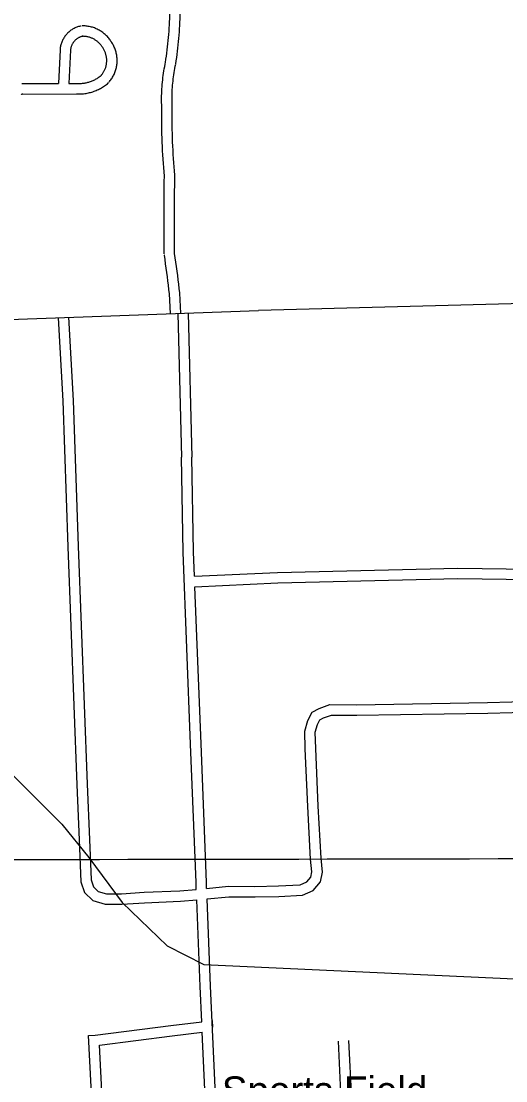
# Model space of a CAD drawing. Extents: x 3313447 to 3351316, y 703786 to 729172.
# Drawn here: x 3341885 to 3343281, y 720684 to 723738 of the extents above; entities that cross this region are included whole.
import ezdxf

# ---------------------------------------------------------------- set-up
doc = ezdxf.new("R2010")
doc.units = 0
for name, color, linetype in [('V-BLDG-IDEN', 7, 'Continuous'), ('V-GRID-MAJR', 7, 'Continuous'), ('V-ROAD-CNTR', 7, 'Continuous'), ('V-TOPO-SHOR', 7, 'Continuous')]:
    doc.layers.add(name, color=color, linetype=linetype)

msp = doc.modelspace()

# ---------------------------------------------------------------- linework, layer by layer
at = {"layer": 'V-GRID-MAJR'}
msp.add_spline([(3317583.083, 721289.311), (3322833.044, 721295.0380000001), (3328083.005, 721301.528), (3333332.965, 721308.783), (3338582.924, 721316.8), (3343832.882, 721325.582), (3349082.838, 721335.127), (3349082.839, 721335.127)], degree=3, dxfattribs=at)
at = {"layer": 'V-ROAD-CNTR'}
for points in [[(3342300.42836166, 723619.5727338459), (3342301.806358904, 723628.569715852), (3342303.0963563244, 723637.5126979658), (3342304.3093538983, 723646.466680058), (3342305.4423516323, 723655.4306621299), (3342306.49834952, 723664.4056441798), (3342307.476347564, 723673.3866262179), (3342308.3743457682, 723682.378608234), (3342309.195344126, 723691.3765902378), (3342309.936342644, 723700.3815722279), (3342310.6003413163, 723709.393554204), (3342311.1843401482, 723718.41053617), (3342311.6903391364, 723727.432518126), (3342312.11833828, 723736.4575000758), (3342312.466337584, 723745.48548202), (3342312.7353370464, 723754.518463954), (3342312.9263366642, 723763.551445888), (3342313.037336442, 723772.5864278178), (3342313.071336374, 723781.6224097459), (3342313.025336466, 723790.657391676), (3342312.899336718, 723799.7343735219), (3342312.8943367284, 723800.0043729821)], [(3342330.082302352, 723615.0307429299), (3342331.4802995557, 723624.1557246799), (3342332.8082969, 723633.3587062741), (3342334.055294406, 723642.5726878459), (3342335.222292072, 723651.7966693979), (3342336.3082899, 723661.0296509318), (3342337.3142878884, 723670.2726324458), (3342338.2382860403, 723679.5246139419), (3342339.0832843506, 723688.7825954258), (3342339.846282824, 723698.0495768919), (3342340.52828146, 723707.3215583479), (3342341.1302802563, 723716.6005397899), (3342341.650279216, 723725.882521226), (3342342.0902783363, 723735.1695026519), (3342342.4482776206, 723744.461484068), (3342342.725277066, 723753.754465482), (3342342.9222766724, 723763.049446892), (3342343.037276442, 723772.346428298), (3342343.071276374, 723781.6444097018), (3342343.02327647, 723790.9413911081), (3342342.8952767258, 723800.196372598), (3342342.890276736, 723800.5143719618)], [(3342057.632847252, 723724.4605240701), (3342055.2228520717, 723723.989525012), (3342052.567857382, 723723.3675262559), (3342049.935862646, 723722.6495276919), (3342047.32886786, 723721.832529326), (3342044.757873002, 723720.9225311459), (3342042.2188780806, 723719.9185331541), (3342039.71888308, 723718.819535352), (3342037.2638879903, 723717.633537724), (3342034.8538928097, 723716.356540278), (3342032.4908975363, 723714.992543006), (3342030.177902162, 723713.5405459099), (3342027.9219066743, 723712.0065489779), (3342025.721911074, 723710.389552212), (3342023.58391535, 723708.6925556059), (3342021.5119194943, 723706.92055915), (3342019.50392351, 723705.0715628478), (3342017.5659273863, 723703.1515666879), (3342015.697931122, 723701.158570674), (3342013.905934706, 723699.099574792), (3342012.1919381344, 723696.9785790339), (3342010.5549414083, 723694.7945834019), (3342008.9999445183, 723692.55058789), (3342007.5299474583, 723690.25559248), (3342006.142950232, 723687.9045971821), (3342004.8439528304, 723685.503601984), (3342003.63395525, 723683.0576068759), (3342002.51395749, 723680.567611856), (3342001.4879595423, 723678.04061691), (3342000.552961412, 723675.4746220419), (3341999.7149630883, 723672.878627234), (3341998.971964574, 723670.253632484), (3341998.3269658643, 723667.602637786), (3341997.7779669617, 723664.927643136), (3341997.3289678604, 723662.23564852), (3341996.97896856, 723659.5306539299), (3341996.739969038, 723656.939659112), (3341996.71896908, 723656.6546596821)], [(3342143.844674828, 723679.602613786), (3342142.324677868, 723681.9436091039), (3342140.5986813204, 723684.429604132), (3342138.794684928, 723686.8615992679), (3342136.9156886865, 723689.234594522), (3342134.964692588, 723691.5465898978), (3342132.94369663, 723693.796585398), (3342130.8497008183, 723695.984581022), (3342128.689705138, 723698.104576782), (3342126.4667095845, 723700.15557268), (3342124.1767141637, 723702.136568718), (3342121.830718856, 723704.043564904), (3342119.421723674, 723705.878561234), (3342116.9557286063, 723707.6375577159), (3342114.439733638, 723709.316554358), (3342111.8727387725, 723710.9155511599), (3342109.25374401, 723712.4355481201), (3342106.5907493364, 723713.8715452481), (3342103.881754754, 723715.224542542), (3342101.1347602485, 723716.49054001), (3342098.3487658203, 723717.671537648), (3342095.5257714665, 723718.7645354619), (3342092.671777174, 723719.7675334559), (3342089.7857829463, 723720.682531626), (3342086.87378877, 723721.50552998), (3342083.936794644, 723722.2385285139), (3342080.977800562, 723722.877527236), (3342078.0048065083, 723723.423526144), (3342075.0108124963, 723723.878525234), (3342072.0048185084, 723724.2375245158), (3342068.9918245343, 723724.503523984), (3342065.96883058, 723724.673523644), (3342062.9578366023, 723724.75052349), (3342060.4458416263, 723724.7395235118)], [(3342063.3908357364, 723695.018582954), (3342061.5268394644, 723694.653583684), (3342059.939842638, 723694.2815844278), (3342058.369845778, 723693.853585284), (3342056.820848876, 723693.3685862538), (3342055.2838519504, 723692.8245873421), (3342053.772854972, 723692.2265885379), (3342052.2848579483, 723691.573589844), (3342050.817860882, 723690.863591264), (3342049.379863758, 723690.1025927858), (3342047.9708665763, 723689.288594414), (3342046.5938693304, 723688.4245961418), (3342045.2478720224, 723687.5085979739), (3342043.9378746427, 723686.5455999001), (3342042.66387719, 723685.534601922), (3342041.4258796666, 723684.476604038), (3342040.229882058, 723683.37560624), (3342039.07388437, 723682.2296085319), (3342037.961886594, 723681.0446109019), (3342036.89388873, 723679.8176133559), (3342035.8698907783, 723678.5506158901), (3342034.894892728, 723677.248618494), (3342033.967894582, 723675.912621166), (3342033.089896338, 723674.5396239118), (3342032.262897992, 723673.138626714), (3342031.489899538, 723671.7096295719), (3342030.767900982, 723670.251632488), (3342030.1019023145, 723668.7676354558), (3342029.487903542, 723667.258638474), (3342028.9329046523, 723665.732641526), (3342028.432905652, 723664.1826446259), (3342027.9899065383, 723662.6176477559), (3342027.6049073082, 723661.0366509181), (3342027.277907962, 723659.443654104), (3342027.010908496, 723657.8396573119), (3342026.800908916, 723656.224660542), (3342026.639909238, 723654.4776640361), (3342026.640909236, 723654.4866640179)], [(3342118.67872516, 723663.2706464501), (3342117.414727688, 723665.219642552), (3342116.2247300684, 723666.9336391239), (3342114.9807325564, 723668.609635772), (3342113.685735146, 723670.246632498), (3342112.3387378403, 723671.8426293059), (3342110.941740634, 723673.3966261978), (3342109.499743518, 723674.9046231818), (3342108.009746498, 723676.3666202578), (3342106.474749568, 723677.7816174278), (3342104.8967527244, 723679.1486146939), (3342103.2747559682, 723680.4656120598), (3342101.615759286, 723681.73060953), (3342099.917762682, 723682.9416071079), (3342098.179766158, 723684.10060479), (3342096.406769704, 723685.2056025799), (3342094.601773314, 723686.2536004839), (3342092.764776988, 723687.2435985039), (3342090.897780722, 723688.1765966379), (3342089.0007845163, 723689.0505948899), (3342087.0767883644, 723689.8655932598), (3342085.131792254, 723690.618591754), (3342083.161796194, 723691.311590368), (3342081.171800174, 723691.9425891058), (3342079.1638041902, 723692.509587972), (3342077.136808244, 723693.014586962), (3342075.0978123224, 723693.4555860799), (3342073.040816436, 723693.8335853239), (3342070.97882056, 723694.146584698), (3342068.9068247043, 723694.393584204), (3342066.825828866, 723694.5775838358), (3342064.7428330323, 723694.6955835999), (3342062.641837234, 723694.748583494), (3342060.577841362, 723694.7395835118)], [(3342137.719687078, 723562.4548480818), (3342139.510683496, 723564.5628438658), (3342141.38367975, 723566.9128391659), (3342143.181676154, 723569.3228343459), (3342144.9016727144, 723571.7868294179), (3342146.541669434, 723574.303824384), (3342148.101666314, 723576.8708192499), (3342149.5796633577, 723579.4848140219), (3342150.9746605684, 723582.1458086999), (3342152.285657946, 723584.8498032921), (3342153.5116554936, 723587.5957977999), (3342154.647653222, 723590.3757922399), (3342155.694651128, 723593.188786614), (3342156.6546492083, 723596.037780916), (3342157.52364747, 723598.9157751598), (3342158.299645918, 723601.8167693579), (3342158.9846445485, 723604.7397635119), (3342159.576643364, 723607.6857576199), (3342160.0756423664, 723610.6497516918), (3342160.480641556, 723613.6277457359), (3342160.790640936, 723616.616739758), (3342161.006640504, 723619.611733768), (3342161.1276402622, 723622.6137277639), (3342161.15364021, 723625.6187217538), (3342161.085640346, 723628.6217157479), (3342160.921640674, 723631.6227097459), (3342160.662641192, 723634.61570376), (3342160.309641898, 723637.5996977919), (3342159.861642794, 723640.5726918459), (3342159.320643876, 723643.5266859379), (3342158.686645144, 723646.4626800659), (3342157.960646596, 723649.376674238), (3342157.1416482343, 723652.2676684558), (3342156.2326500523, 723655.13066273), (3342155.23365205, 723657.9656570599), (3342154.14365423, 723660.767651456), (3342152.967656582, 723663.5316459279), (3342151.704659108, 723666.2566404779), (3342150.355661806, 723668.9406351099), (3342148.92366467, 723671.581629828), (3342147.406667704, 723674.1766246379), (3342145.810670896, 723676.72061955), (3342144.17367417, 723679.154614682), (3342143.520675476, 723680.0806128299)], [(3341996.6949691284, 723656.249660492), (3341992.272977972, 723558.6778556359)], [(3342026.664909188, 723654.891663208), (3342022.3079179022, 723558.7688554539)], [(3342114.8577328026, 723581.8788092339), (3342116.342729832, 723583.626805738), (3342117.6237272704, 723585.234802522), (3342118.8517248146, 723586.8807992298), (3342120.027722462, 723588.566795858), (3342121.151720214, 723590.2897924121), (3342122.219718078, 723592.0467888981), (3342123.231716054, 723593.8367853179), (3342124.186714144, 723595.6577816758), (3342125.08371235, 723597.5077779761), (3342125.919710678, 723599.3837742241), (3342126.697709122, 723601.287770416), (3342127.4167076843, 723603.2167665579), (3342128.0727063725, 723605.1637626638), (3342128.665705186, 723607.1297587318), (3342129.197704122, 723609.1167547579), (3342129.666703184, 723611.119750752), (3342130.072702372, 723613.1357467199), (3342130.41370169, 723615.1617426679), (3342130.6907011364, 723617.197738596), (3342130.9027007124, 723619.2427345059), (3342131.0507004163, 723621.2957303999), (3342131.13370025, 723623.349726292), (3342131.1517002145, 723625.4047221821), (3342131.10370031, 723627.459718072), (3342130.991700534, 723629.512713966), (3342130.814700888, 723631.561709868), (3342130.5737013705, 723633.6017057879), (3342130.267701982, 723635.6327017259), (3342129.896702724, 723637.6566976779), (3342129.462703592, 723639.6666936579), (3342128.964704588, 723641.662689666), (3342128.405705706, 723643.6416857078), (3342127.782706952, 723645.6026817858), (3342127.099708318, 723647.539677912), (3342126.355709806, 723649.4536740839), (3342125.5497114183, 723651.3456703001), (3342124.684713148, 723653.2126665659), (3342123.761714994, 723655.05066289), (3342122.7817169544, 723656.8556592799), (3342121.744719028, 723658.63065573), (3342120.650721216, 723660.372652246), (3342119.46372359, 723662.1386487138), (3342119.002724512, 723662.7926474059)], [(3342290.0133824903, 723484.2990043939), (3342289.701383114, 723490.73599152), (3342289.4683835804, 723497.269978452), (3342289.317383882, 723503.8059653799), (3342289.24838402, 723510.342952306), (3342289.261383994, 723516.8819392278), (3342289.3573838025, 723523.419926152), (3342289.536383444, 723529.95591308), (3342289.7973829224, 723536.4879000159), (3342290.140382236, 723543.017886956), (3342290.565381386, 723549.541873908), (3342291.0723803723, 723556.0608608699), (3342291.6623791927, 723562.5728478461), (3342292.3333778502, 723569.0768348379), (3342293.0873763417, 723575.5718218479), (3342293.922374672, 723582.0558088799), (3342294.83837284, 723588.5277959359), (3342295.836370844, 723594.99078301), (3342296.917368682, 723601.438770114), (3342298.0773663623, 723607.8737572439), (3342299.319363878, 723614.289744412), (3342300.5643613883, 723620.3307323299)], [(3342319.977322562, 723485.7490014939), (3342319.675323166, 723491.9959889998), (3342319.456323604, 723498.151976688), (3342319.31332389, 723504.3119643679), (3342319.2483240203, 723510.47095205), (3342319.261323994, 723516.631939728), (3342319.3513238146, 723522.789927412), (3342319.520323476, 723528.9479150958), (3342319.765322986, 723535.103902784), (3342320.08832234, 723541.25589048), (3342320.4893215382, 723547.4038781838), (3342320.9663205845, 723553.5448659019), (3342321.5223194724, 723559.6788536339), (3342322.1553182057, 723565.806841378), (3342322.865316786, 723571.92582914), (3342323.6523152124, 723578.0358169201), (3342324.5163134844, 723584.13580472), (3342325.456311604, 723590.222792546), (3342326.4733095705, 723596.2987803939), (3342327.5673073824, 723602.3617682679), (3342328.7373050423, 723608.4117561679), (3342329.946302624, 723614.2727444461)], [(3341886.0821903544, 723558.3578562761), (3341992.271977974, 723558.6778556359)], [(3342022.306917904, 723558.7688554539), (3342044.9458726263, 723558.8368553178)], [(3342044.39387373, 723528.8489152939), (3342047.605867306, 723528.72091555), (3342051.0198604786, 723528.6759156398), (3342054.4348536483, 723528.72091555), (3342057.846846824, 723528.8579152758), (3342061.24884002, 723529.0839148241), (3342064.649833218, 723529.3999141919), (3342068.039826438, 723529.8079133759), (3342071.416819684, 723530.3029123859), (3342074.780812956, 723530.889911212), (3342078.1248062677, 723531.5639098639), (3342081.451799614, 723532.3269083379), (3342084.7607929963, 723533.1789066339), (3342088.0427864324, 723534.1189047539), (3342091.297779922, 723535.143902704), (3342094.5247734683, 723536.2549004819), (3342097.721767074, 723537.451898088), (3342100.885760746, 723538.732895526), (3342104.01375449, 723540.096892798), (3342107.1067483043, 723541.543889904), (3342110.1587422, 723543.0728868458), (3342113.170736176, 723544.6808836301), (3342116.1367302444, 723546.3698802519), (3342119.0567244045, 723548.1348767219), (3342121.932718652, 723549.9798730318), (3342124.754713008, 723551.8988691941), (3342127.525707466, 723553.889865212), (3342130.2437020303, 723555.956861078), (3342132.905696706, 723558.092856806), (3342135.456691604, 723560.25585248), (3342136.181690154, 723560.8918512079)], [(3342045.5878713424, 723558.8248553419), (3342048.401865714, 723558.7128555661), (3342051.0198604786, 723558.6778556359), (3342053.634855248, 723558.7128555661), (3342056.2508500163, 723558.817855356), (3342058.866844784, 723558.991855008), (3342061.4718395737, 723559.2338545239), (3342064.069834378, 723559.5458539), (3342066.660829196, 723559.926853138), (3342069.2388240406, 723560.3758522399), (3342071.806818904, 723560.893851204), (3342074.3578138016, 723561.4788500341), (3342076.890808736, 723562.1308487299), (3342079.4068037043, 723562.85084729), (3342081.905798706, 723563.637845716), (3342084.380793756, 723564.4908440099), (3342086.831788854, 723565.4078421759), (3342089.259783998, 723566.39084021), (3342091.6597791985, 723567.4368381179), (3342094.02877446, 723568.5458358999), (3342096.3707697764, 723569.7188335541), (3342098.67876516, 723570.9528310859), (3342100.954760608, 723572.247828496), (3342103.196756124, 723573.6028257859), (3342105.396751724, 723575.0138229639), (3342107.5627473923, 723576.4868200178), (3342109.6897431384, 723578.0158169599), (3342111.7717389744, 723579.5988137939), (3342113.81373489, 723581.238810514), (3342115.8647307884, 723582.97580704), (3342116.3957297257, 723583.441806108)], [(3341884.630193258, 723527.40591818), (3341885.9731905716, 723527.8469172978), (3341887.3291878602, 723528.233916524), (3341888.801184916, 723528.589915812), (3341889.276183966, 723528.6919156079)], [(3341886.172190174, 723528.357916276), (3342045.035872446, 723528.836915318)], [(3342297.232368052, 723291.909389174), (3342296.182370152, 723304.019364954), (3342295.207372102, 723316.185340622), (3342294.314373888, 723328.3583162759), (3342293.500375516, 723340.53629192), (3342292.7673769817, 723352.7182675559), (3342292.1143782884, 723364.90624318), (3342291.542379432, 723377.0992187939), (3342291.051380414, 723389.2941944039), (3342290.640381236, 723401.492170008), (3342290.310381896, 723413.6931456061), (3342290.060382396, 723425.895121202), (3342289.8923827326, 723438.0990967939), (3342289.80338291, 723450.3040723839), (3342289.796382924, 723462.5090479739), (3342289.869382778, 723474.7110235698), (3342289.9963825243, 723485.2060025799)], [(3342327.1203082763, 723294.5013839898), (3342326.07831036, 723306.5133599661), (3342325.119312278, 723318.4813360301), (3342324.2403140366, 723330.4563120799), (3342323.4403156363, 723342.43628812), (3342322.719317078, 723354.422264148), (3342322.076318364, 723366.4122401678), (3342321.5143194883, 723378.405216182), (3342321.031320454, 723390.4021921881), (3342320.6263212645, 723402.4021681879), (3342320.302321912, 723414.405144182), (3342320.056322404, 723426.4091201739), (3342319.890322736, 723438.4150961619), (3342319.8033229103, 723450.4220721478), (3342319.796322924, 723462.4290481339), (3342319.867322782, 723474.4390241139), (3342319.994322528, 723484.8420033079)], [(3342296.6303692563, 723067.5868378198), (3342296.4913695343, 723101.962769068), (3342296.4313696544, 723136.3557002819), (3342296.4523696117, 723170.748631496), (3342296.552369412, 723205.1415627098), (3342296.73336905, 723239.5344939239), (3342296.9943685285, 723273.9234251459), (3342297.177368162, 723293.3463862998)], [(3342326.6303092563, 723067.708837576), (3342326.4913095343, 723102.0487688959), (3342326.4313096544, 723136.3737002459), (3342326.452309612, 723170.6966315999), (3342326.552309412, 723205.019562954), (3342326.73330905, 723239.342494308), (3342326.992308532, 723273.669425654), (3342327.175308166, 723293.064386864)], [(3342341.4092796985, 722955.388062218), (3342340.1012823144, 722967.928037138), (3342338.709285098, 722980.5080119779), (3342337.236288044, 722993.078986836), (3342335.6832911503, 723005.639961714), (3342334.049294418, 723018.1909366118), (3342332.337297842, 723030.730911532), (3342330.544301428, 723043.2598864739), (3342328.671305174, 723055.777861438), (3342326.722309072, 723068.2628364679), (3342326.4423096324, 723070.01683296)], [(3342311.571339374, 722952.2760684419), (3342310.27334197, 722964.72204355), (3342308.901344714, 722977.11201877), (3342307.4503476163, 722989.4929940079), (3342305.9213506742, 723001.863969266), (3342304.3133538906, 723014.2249445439), (3342302.625357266, 723026.5769198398), (3342300.860360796, 723038.9158951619), (3342299.015364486, 723051.2438705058), (3342297.0903683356, 723063.5808458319), (3342296.8183688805, 723065.2788424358)], [(3342314.459333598, 722894.8831832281), (3342311.509339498, 722953.0730668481)], [(3342344.421273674, 722896.401180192), (3342341.4712795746, 722954.591063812)], [(3343770.088422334, 722935.96710106), (3342568.3918257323, 722904.205164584)], [(3337468.277025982, 721790.7733914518), (3337772.1244182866, 721808.6523556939), (3338002.5039575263, 721810.800351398), (3338178.7856049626, 721819.742333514), (3338260.5544414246, 721818.9143351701), (3338320.497321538, 721824.875323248), (3338382.937196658, 721841.090290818), (3338464.987032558, 721869.208234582), (3338559.9158427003, 721907.68415763), (3338699.9785625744, 721975.802021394), (3339006.8669487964, 722126.9877190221), (3339336.101290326, 722289.7073935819), (3339845.609271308, 722544.2728844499), (3340181.2895999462, 722703.949565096), (3340326.089310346, 722776.6114197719), (3340436.44208964, 722815.7943414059), (3340534.78689295, 722839.094294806), (3340691.3325798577, 722844.289284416), (3341047.4898675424, 722851.2112705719), (3341538.0418864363, 722871.8332293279), (3341850.0692623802, 722878.463216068), (3342568.3918257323, 722904.205164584)], [(3342021.184920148, 722884.8852032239), (3342034.411893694, 722645.1976826)], [(3342335.956290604, 722896.041180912), (3342346.23827004, 722481.2370105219)], [(3342365.9462306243, 722896.7851794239), (3342376.2282100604, 722481.981009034)], [(3341991.230980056, 722883.231206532), (3342004.457953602, 722643.5436859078)], [(3342004.44395363, 722643.8546852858), (3342018.9169246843, 722223.5435259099), (3342045.0798723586, 721537.4698980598), (3342051.9338586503, 721378.2532164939), (3342056.0408504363, 721257.5454579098), (3342067.3118278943, 721226.6835196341), (3342091.132780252, 721203.173566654), (3342126.236710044, 721192.8685872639), (3342174.580613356, 721192.6075877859), (3342240.2154820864, 721197.301578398), (3342343.6712751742, 721201.3805702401), (3342390.3091818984, 721205.7415615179)], [(3342034.425893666, 722644.8866832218), (3342048.8968647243, 722224.6315237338), (3342075.0558124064, 721538.685895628), (3342081.911798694, 721379.409214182), (3342085.8607907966, 721263.3454463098), (3342093.179776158, 721243.303486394), (3342106.830748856, 721229.8315133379), (3342130.6287012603, 721222.8445273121), (3342173.5906153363, 721222.6135277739), (3342238.55348541, 721227.259518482), (3342341.68327915, 721231.3245103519), (3342389.1281842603, 721235.7615014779)], [(3342389.1281842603, 721235.7605014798), (3342388.359185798, 721255.30546239), (3342372.870216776, 721654.1526646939), (3342351.1542602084, 722207.7195575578), (3342346.235270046, 722481.339010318)], [(3342383.904194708, 722138.234696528), (3342381.1442002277, 722208.5775558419), (3342376.2312100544, 722481.879009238)], [(3342383.904194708, 722138.234696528), (3342623.2757159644, 722149.1856746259), (3343142.525677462, 722161.7096495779), (3343769.7624229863, 722152.8446673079), (3343994.9379726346, 722160.3716522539)], [(3342385.0801923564, 722108.2577564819), (3342624.3237138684, 722119.2017345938), (3343142.675677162, 722131.70370959), (3343770.052422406, 722122.8367273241), (3343995.900970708, 722130.3877122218)], [(3342419.041124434, 721238.558495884), (3342418.337125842, 721256.4774600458), (3342402.8481568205, 721655.322662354), (3342385.0801923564, 722108.2577564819)], [(3342419.0401244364, 721238.558495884), (3342481.87299877, 721244.4344841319), (3342558.153846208, 721244.3424843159), (3342625.874710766, 721245.5024819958), (3342688.371585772, 721248.787475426), (3342708.006546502, 721256.9234591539), (3342719.421523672, 721270.562431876), (3342722.533517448, 721286.332400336), (3342718.61252529, 721323.0643268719), (3342710.624541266, 721474.3270243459), (3342703.18255615, 721640.693691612), (3342701.911558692, 721691.968589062), (3342710.063542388, 721722.2025285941), (3342722.993516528, 721746.0674808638), (3342742.753477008, 721757.5314579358), (3342773.838414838, 721768.175436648), (3342851.0632603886, 721767.9274371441), (3343228.067506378, 721773.9854250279), (3343509.0609443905, 721781.6284097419)], [(3342420.2211220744, 721208.538555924), (3342483.254996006, 721214.4325441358), (3342558.391845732, 721214.3425443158), (3342626.9187086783, 721215.5165419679), (3342695.0935723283, 721219.099534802), (3342726.290509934, 721232.02550895), (3342747.363467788, 721257.2084585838), (3342752.8474568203, 721284.9904030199), (3342748.528465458, 721325.4483221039), (3342740.588481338, 721475.7890214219), (3342733.166496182, 721641.735689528), (3342732.009498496, 721688.360596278), (3342738.113486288, 721711.000550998), (3342745.3494718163, 721724.353524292), (3342755.259451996, 721730.1035127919), (3342778.786404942, 721738.15949668), (3342851.255260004, 721737.927497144), (3343228.715505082, 721743.9914850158), (3343509.612943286, 721751.632469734)], [(3342404.87315277, 720853.904265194), (3342400.1521622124, 720955.501062), (3342390.3091818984, 721205.7405615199)], [(3342482.6649971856, 719756.1564606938), (3342472.2000181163, 719940.6250917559), (3342460.2010421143, 720309.5623538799), (3342430.1241022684, 720956.7870594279), (3342420.2221220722, 721208.538555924)], [(3342078.716805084, 720814.4083441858), (3342097.766766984, 720815.1233427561), (3342316.0443304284, 720843.68628563), (3342404.87315277, 720853.904265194)], [(3342434.74309303, 720857.340258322), (3342435.62309127, 720838.4592960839)], [(3342121.974718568, 719736.912499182), (3342107.736747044, 720125.8947212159), (3342097.362767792, 720444.5060839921), (3342078.716805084, 720814.4083441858)], [(3342110.161742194, 720786.490400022), (3342319.704323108, 720813.9103451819), (3342406.269149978, 720823.867325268)], [(3342452.7090570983, 719754.536463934), (3342442.2280780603, 719939.2870944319), (3342430.22310207, 720308.3783562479), (3342406.269149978, 720823.867325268)], [(3342151.954658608, 719738.010496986), (3342137.7186870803, 720126.9307191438), (3342127.33870784, 720445.7500815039), (3342110.161742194, 720786.490400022)], [(3343109.248744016, 719792.42838815), (3343106.5287494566, 719847.4202781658), (3343103.2527560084, 719893.3821862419), (3343095.89677072, 719917.9931370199), (3343083.6047953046, 719941.3940902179), (3343072.0358184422, 719961.334050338), (3343033.072896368, 719996.4339801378), (3342952.643057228, 720066.5548398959), (3342891.49217953, 720122.356728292), (3342861.43223965, 720149.6506737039), (3342847.1932681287, 720175.468622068), (3342836.100290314, 720201.154570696), (3342829.141304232, 720232.9945070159), (3342824.194314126, 720288.6843956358), (3342814.138334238, 720455.3660622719), (3342806.968348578, 720629.280714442), (3342798.5853653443, 720798.314376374)], [(3343139.212684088, 719793.910385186), (3343136.47668956, 719849.2282745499), (3343132.942696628, 719898.80817539), (3343123.8087148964, 719929.3691142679), (3343109.8707427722, 719955.904061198), (3343095.6177712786, 719980.4680120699), (3343052.970856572, 720018.8859352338), (3342972.6130172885, 720088.944795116), (3342911.686139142, 720144.5426839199), (3342885.29219193, 720168.5066359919), (3342874.1612141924, 720188.690595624), (3342864.790232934, 720210.3905522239), (3342858.8552448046, 720237.5424979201), (3342854.114254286, 720290.916391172), (3342844.100274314, 720456.888059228), (3342836.9382886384, 720630.640711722), (3342828.549305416, 720799.8003734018)]]:
    msp.add_lwpolyline(points, dxfattribs=at)
at = {"layer": 'V-TOPO-SHOR'}
msp.add_lwpolyline([(3338793.3835023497, 727381.8658871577), (3338575.435, 727199.518), (3338479.91, 726830.313), (3338509.3540000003, 726448.819), (3338536.343, 726100.622), (3338560.855, 725798.897), (3338580.555, 725502.023), (3338860.392, 724822.638), (3339007.563, 724457.983), (3339488.63, 724174.343), (3339301.779, 723811.9230000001), (3339995.4790000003, 722827.99), (3339991.0100000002, 722622.645), (3340087.928, 722139.985), (3340667.223, 722064.633), (3341575.994, 721848.327), (3342002.083, 721423.806), (3342079.149, 721327.511), (3342175.4990000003, 721197.952), (3342305.488, 721073.307), (3342411.325, 721019.377), (3345511.794, 720876.3470000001)], dxfattribs=at)

# ---------------------------------------------------------------- texts
at = {"layer": 'V-BLDG-IDEN'}
msp.add_text('Sports Field', height=82.99983200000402, dxfattribs=at).set_placement((3342462.7130370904, 720613.4837460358))

doc.saveas('drawing.dxf')
